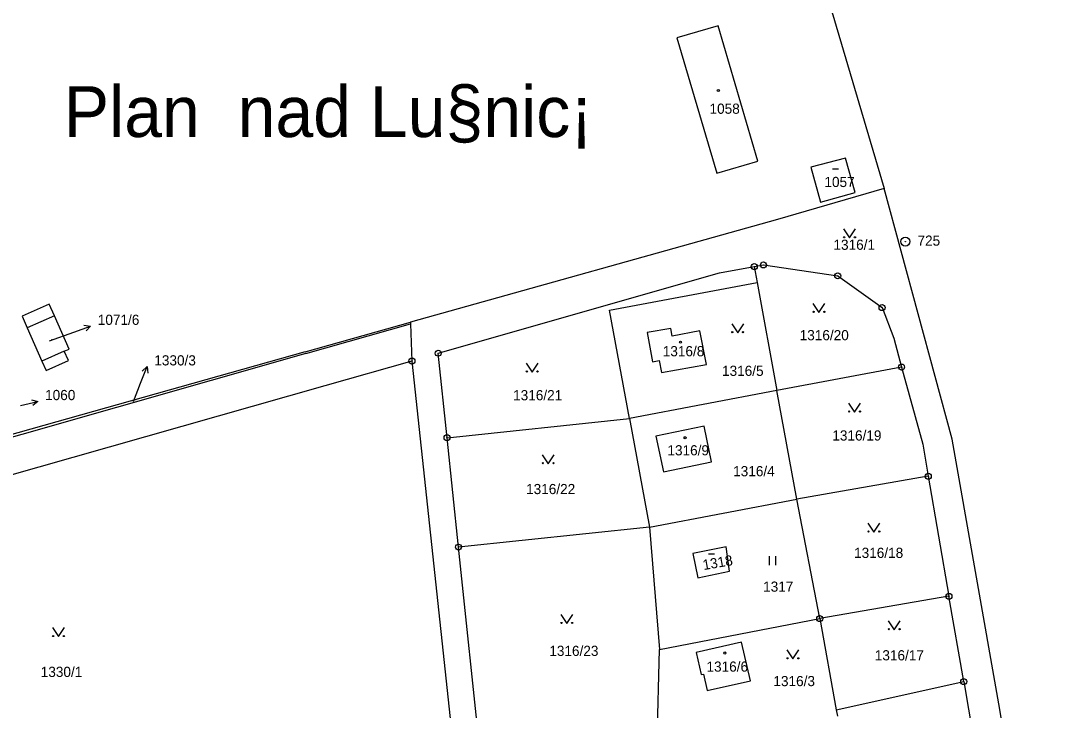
# Model space of a CAD drawing. Extents: x -736345 to -729997, y -1130177 to -1122501.
# Drawn here: x -733843 to -733671.8, y -1127124.1 to -1127008.7 of the extents above; entities that cross this region are included whole.
import ezdxf

# ---------------------------------------------------------------- set-up
doc = ezdxf.new("R2010")
doc.units = 0
for name, color, linetype in [('Vrstva 1', 7, 'Continuous'), ('Vrstva 15', 7, 'Continuous'), ('Vrstva 16', 7, 'Continuous'), ('Vrstva 17', 7, 'Continuous'), ('Vrstva 18', 7, 'Continuous'), ('Vrstva 19', 7, 'Continuous'), ('Vrstva 25', 7, 'Continuous'), ('Vrstva 4', 7, 'Continuous')]:
    doc.layers.add(name, color=color, linetype=linetype)

msp = doc.modelspace()

# ---------------------------------------------------------------- linework, layer by layer
at = {"layer": 'Vrstva 1'}
for points in [[(-733731.96, -1126923.82), (-733698.58, -1127036.8)], [(-733726.32, -1127009.6), (-733733.22, -1127011.57)], [(-733719.68, -1127032.18), (-733726.32, -1127009.6)], [(-733733.22, -1127011.57), (-733726.56, -1127034.21)], [(-733726.56, -1127034.21), (-733719.68, -1127032.18)], [(-733705, -1127031.69), (-733710.81, -1127033.22)], [(-733703.41, -1127037.46), (-733705, -1127031.69)], [(-733710.81, -1127033.22), (-733709.23, -1127039.04)], [(-733698.58, -1127036.8), (-733716.38, -1127041.95)], [(-733709.23, -1127039.04), (-733703.41, -1127037.46)], [(-733687.19, -1127078.7), (-733698.58, -1127036.8)], [(-733716.38, -1127041.95), (-733777.77, -1127059.13)], [(-733726.11, -1127050.9), (-733720.28, -1127049.84)], [(-733720.28, -1127049.84), (-733718.74, -1127049.56)], [(-733720.28, -1127049.84), (-733719.8, -1127052.47)], [(-733718.74, -1127049.56), (-733706.33, -1127051.38)], [(-733773.12, -1127064.32), (-733726.11, -1127050.9)], [(-733706.33, -1127051.38), (-733698.91, -1127056.69)], [(-733744.49, -1127057.11), (-733719.8, -1127052.47)], [(-733719.8, -1127052.47), (-733716.48, -1127070.58)], [(-733838.15, -1127056.11), (-733842.71, -1127058.13)], [(-733837.3, -1127058.04), (-733838.15, -1127056.11)], [(-733698.91, -1127056.69), (-733696.96, -1127061.82)], [(-733842.71, -1127058.13), (-733841.86, -1127060.06)], [(-733834.82, -1127063.64), (-733837.3, -1127058.04)], [(-733741.14, -1127075.26), (-733744.49, -1127057.11)], [(-733841.86, -1127060.06), (-733839.38, -1127065.66)], [(-733795.39, -1127064.1), (-733777.77, -1127059.13)], [(-733795.23, -1127064.38), (-733777.76, -1127059.4)], [(-733777.77, -1127059.13), (-733777.76, -1127059.4)], [(-733777.76, -1127059.4), (-733777.51, -1127065.63)], [(-733734.22, -1127060.2), (-733738.19, -1127060.88)], [(-733734, -1127061.45), (-733734.22, -1127060.2)], [(-733738.19, -1127060.88), (-733737.31, -1127065.75)], [(-733729.37, -1127060.6), (-733734, -1127061.45)], [(-733728.26, -1127066.19), (-733729.37, -1127060.6)], [(-733696.96, -1127061.82), (-733695.65, -1127066.63)], [(-733835.64, -1127064), (-733834.82, -1127063.64)], [(-733795.39, -1127064.1), (-733922.52, -1127099.95)], [(-733795.23, -1127064.38), (-733922.33, -1127100.61)], [(-733834.95, -1127065.55), (-733835.64, -1127064)], [(-733771.64, -1127078.45), (-733773.12, -1127064.32)], [(-733737.31, -1127065.75), (-733736.16, -1127065.54)], [(-733736.16, -1127065.54), (-733735.8, -1127067.55)], [(-733839.38, -1127065.66), (-733838.69, -1127067.21)], [(-733838.69, -1127067.21), (-733834.95, -1127065.55)], [(-733777.51, -1127065.63), (-733792.06, -1127069.76)], [(-733777.51, -1127065.63), (-733769.54, -1127139.95)], [(-733735.8, -1127067.55), (-733728.26, -1127066.19)], [(-733695.65, -1127066.63), (-733716.48, -1127070.58)], [(-733695.65, -1127066.63), (-733692.12, -1127079.52)], [(-733792.06, -1127069.76), (-733918.13, -1127105.6)], [(-733716.48, -1127070.58), (-733741.14, -1127075.26)], [(-733713.17, -1127088.7), (-733716.48, -1127070.58)], [(-733771.64, -1127078.45), (-733741.14, -1127075.26)], [(-733741.14, -1127075.26), (-733737.79, -1127093.4)], [(-733728.66, -1127076.51), (-733736.73, -1127078.21)], [(-733727.45, -1127082.49), (-733728.66, -1127076.51)], [(-733769.73, -1127096.74), (-733771.64, -1127078.45)], [(-733736.73, -1127078.21), (-733735.48, -1127084.15)], [(-733679.38, -1127122.97), (-733687.19, -1127078.7)], [(-733692.12, -1127079.52), (-733691.19, -1127084.9)], [(-733735.48, -1127084.15), (-733727.45, -1127082.49)], [(-733691.19, -1127084.9), (-733713.17, -1127088.7)], [(-733691.19, -1127084.9), (-733687.73, -1127104.97)], [(-733737.79, -1127093.4), (-733713.17, -1127088.7)], [(-733709.33, -1127108.7), (-733713.17, -1127088.7)], [(-733737.79, -1127093.4), (-733769.73, -1127096.74)], [(-733737.79, -1127093.4), (-733736.14, -1127113.88)], [(-733766.02, -1127132.22), (-733769.73, -1127096.74)], [(-733724.95, -1127096.72), (-733730.53, -1127097.81)], [(-733730.53, -1127097.81), (-733729.72, -1127101.89)], [(-733724.42, -1127100.77), (-733724.95, -1127096.72)], [(-733729.72, -1127101.89), (-733724.42, -1127100.77)], [(-733687.73, -1127104.97), (-733709.33, -1127108.7)], [(-733685.26, -1127119.24), (-733687.73, -1127104.97)], [(-733736.14, -1127113.88), (-733709.33, -1127108.7)], [(-733709.33, -1127108.7), (-733706.56, -1127123.94)], [(-733722.44, -1127112.61), (-733729.99, -1127114.36)], [(-733720.91, -1127119.11), (-733722.44, -1127112.61)], [(-733736.53, -1127129.13), (-733736.14, -1127113.88)], [(-733729.99, -1127114.36), (-733729.16, -1127118.05)], [(-733729.16, -1127118.05), (-733728.76, -1127117.97)], [(-733728.76, -1127117.97), (-733728.14, -1127120.74)], [(-733728.14, -1127120.74), (-733720.91, -1127119.11)], [(-733706.56, -1127123.94), (-733685.26, -1127119.24)], [(-733685.26, -1127119.24), (-733682.82, -1127133.41)], [(-733671.75, -1127168.04), (-733679.38, -1127122.97)], [(-733706.56, -1127123.94), (-733706.36, -1127125.02)]]:
    msp.add_lwpolyline(points, dxfattribs=at)
at = {"layer": 'Vrstva 16'}
for points in [[(-733838.14, -1127062.26), (-733834.06, -1127060.79)], [(-733824.09, -1127072.38), (-733822.89, -1127069.35)]]:
    msp.add_lwpolyline(points, dxfattribs=at)
at = {"layer": 'Vrstva 25'}
for points in [[(-733707.21, -1127033.48), (-733706.21, -1127033.48)], [(-733705.35, -1127043.53), (-733704.35, -1127045.03), (-733703.35, -1127043.53)], [(-733710.46, -1127056), (-733709.46, -1127057.5), (-733708.46, -1127056)], [(-733834.06, -1127060.79), (-733831.236, -1127059.779)], [(-733832.346, -1127059.646), (-733831.236, -1127059.779), (-733832.009, -1127060.587)], [(-733724.05, -1127059.4), (-733723.05, -1127060.9), (-733722.05, -1127059.4)], [(-733822.89, -1127069.35), (-733821.786, -1127066.561)], [(-733822.619, -1127067.307), (-733821.786, -1127066.561), (-733821.689, -1127067.675)], [(-733758.41, -1127065.96), (-733757.41, -1127067.46), (-733756.41, -1127065.96)], [(-733842.97, -1127073.07), (-733840.055, -1127072.365)], [(-733841.144, -1127072.114), (-733840.055, -1127072.365), (-733840.909, -1127073.085)], [(-733704.51, -1127072.67), (-733703.51, -1127074.17), (-733702.51, -1127072.67)], [(-733755.74, -1127081.31), (-733754.74, -1127082.81), (-733753.74, -1127081.31)], [(-733701.28, -1127092.72), (-733700.28, -1127094.22), (-733699.28, -1127092.72)], [(-733727.929, -1127097.862), (-733726.931, -1127097.878)], [(-733717.727, -1127099.775), (-733717.727, -1127098.275)], [(-733716.693, -1127099.775), (-733716.693, -1127098.275)], [(-733752.62, -1127108.03), (-733751.62, -1127109.53), (-733750.62, -1127108.03)], [(-733697.88, -1127109.05), (-733696.88, -1127110.55), (-733695.88, -1127109.05)], [(-733837.61, -1127110.21), (-733836.61, -1127111.71), (-733835.61, -1127110.21)], [(-733714.81, -1127113.93), (-733713.81, -1127115.43), (-733712.81, -1127113.93)]]:
    msp.add_lwpolyline(points, dxfattribs=at)
for centre, radius in [((-733726.28, -1127020.4), 0.175), ((-733705.25, -1127044.93), 0.1), ((-733703.45, -1127044.93), 0.1), ((-733695.02, -1127045.65), 0.75), ((-733695.02, -1127045.65), 0.032), ((-733720.28, -1127049.84), 0.5), ((-733720.28, -1127049.84), 0.032), ((-733718.74, -1127049.56), 0.5), ((-733718.74, -1127049.56), 0.032), ((-733706.33, -1127051.38), 0.5), ((-733706.33, -1127051.38), 0.032), ((-733698.91, -1127056.69), 0.5), ((-733698.91, -1127056.69), 0.032), ((-733710.36, -1127057.4), 0.1), ((-733708.56, -1127057.4), 0.1), ((-733723.95, -1127060.8), 0.1), ((-733722.15, -1127060.8), 0.1), ((-733773.12, -1127064.32), 0.5), ((-733732.62, -1127062.46), 0.175), ((-733777.51, -1127065.63), 0.5), ((-733773.12, -1127064.32), 0.032), ((-733777.51, -1127065.63), 0.032), ((-733695.65, -1127066.63), 0.5), ((-733695.65, -1127066.63), 0.032), ((-733758.31, -1127067.36), 0.1), ((-733756.51, -1127067.36), 0.1), ((-733704.41, -1127074.07), 0.1), ((-733702.61, -1127074.07), 0.1), ((-733771.64, -1127078.45), 0.5), ((-733771.64, -1127078.45), 0.032), ((-733731.85, -1127078.45), 0.175), ((-733755.64, -1127082.71), 0.1), ((-733753.84, -1127082.71), 0.1), ((-733691.19, -1127084.9), 0.5), ((-733691.19, -1127084.9), 0.032), ((-733701.18, -1127094.12), 0.1), ((-733699.38, -1127094.12), 0.1), ((-733769.73, -1127096.74), 0.5), ((-733769.73, -1127096.74), 0.032), ((-733687.73, -1127104.97), 0.5), ((-733687.73, -1127104.97), 0.032), ((-733709.33, -1127108.7), 0.5), ((-733752.52, -1127109.43), 0.1), ((-733750.72, -1127109.43), 0.1), ((-733709.33, -1127108.7), 0.032), ((-733837.51, -1127111.61), 0.1), ((-733835.71, -1127111.61), 0.1), ((-733697.78, -1127110.45), 0.1), ((-733695.98, -1127110.45), 0.1), ((-733725.19, -1127114.45), 0.175), ((-733714.71, -1127115.33), 0.1), ((-733712.91, -1127115.33), 0.1), ((-733685.26, -1127119.24), 0.5), ((-733685.26, -1127119.24), 0.032)]:
    msp.add_circle(centre, radius, dxfattribs=at)
at = {"layer": 'Vrstva 4'}
for points in [[(-733837.3, -1127058.04), (-733841.86, -1127060.06)], [(-733835.64, -1127064), (-733839.38, -1127065.66)]]:
    msp.add_lwpolyline(points, dxfattribs=at)

# ---------------------------------------------------------------- texts
at = {"layer": 'Vrstva 15'}
msp.add_text('Plan\xa0 nad Lu§nic¡', height=8.49997, dxfattribs=at).set_placement((-733835.73, -1127028.17))
at = {"layer": 'Vrstva 16'}
for s, p in [('1071/6', (-733830.04, -1127059.58)), ('1330/3', (-733820.59, -1127066.36)), ('1060', (-733838.85, -1127072.16))]:
    msp.add_text(s, height=1.7, dxfattribs=at).set_placement(p)
at = {"layer": 'Vrstva 17'}
msp.add_text('725', height=1.7, dxfattribs=at).set_placement((-733692.99, -1127046.34))
at = {"layer": 'Vrstva 18'}
for s, height, p in [('1316/1', 1.7, (-733707.04, -1127047.03)), ('1316/20', 1.7, (-733712.69, -1127062.15)), ('1071/6', 0.1, (-733837.94, -1127062.06)), ('1316/5', 1.7, (-733725.67, -1127068.11)), ('1316/21', 1.7, (-733760.6, -1127072.19)), ('1330/3', 0.1, (-733823.89, -1127072.18)), ('1316/19', 1.7, (-733707.23, -1127078.92)), ('1316/4', 1.7, (-733723.81, -1127084.89)), ('1316/22', 1.7, (-733758.43, -1127087.88)), ('1316/18', 1.7, (-733703.59, -1127098.55)), ('1317', 1.7, (-733718.8, -1127104.2)), ('1316/23', 1.7, (-733754.55, -1127114.94)), ('1316/17', 1.7, (-733700.13, -1127115.68)), ('1330/1', 1.7, (-733839.58, -1127118.45)), ('1316/3', 1.7, (-733717.08, -1127119.99))]:
    msp.add_text(s, height=height, dxfattribs=at).set_placement(p)
at = {"layer": 'Vrstva 19'}
for s, p in [('1058', (-733727.76, -1127024.28)), ('1057', (-733708.55, -1127036.53)), ('1316/8', (-733735.58, -1127064.83)), ('1316/9', (-733734.8, -1127081.4)), ('1316/6', (-733728.27, -1127117.57))]:
    msp.add_text(s, height=1.7, dxfattribs=at).set_placement(p)
msp.add_text('1318', height=1.7, rotation=9.80008, dxfattribs=at).set_placement((-733728.747, -1127100.589))

doc.saveas('drawing.dxf')
